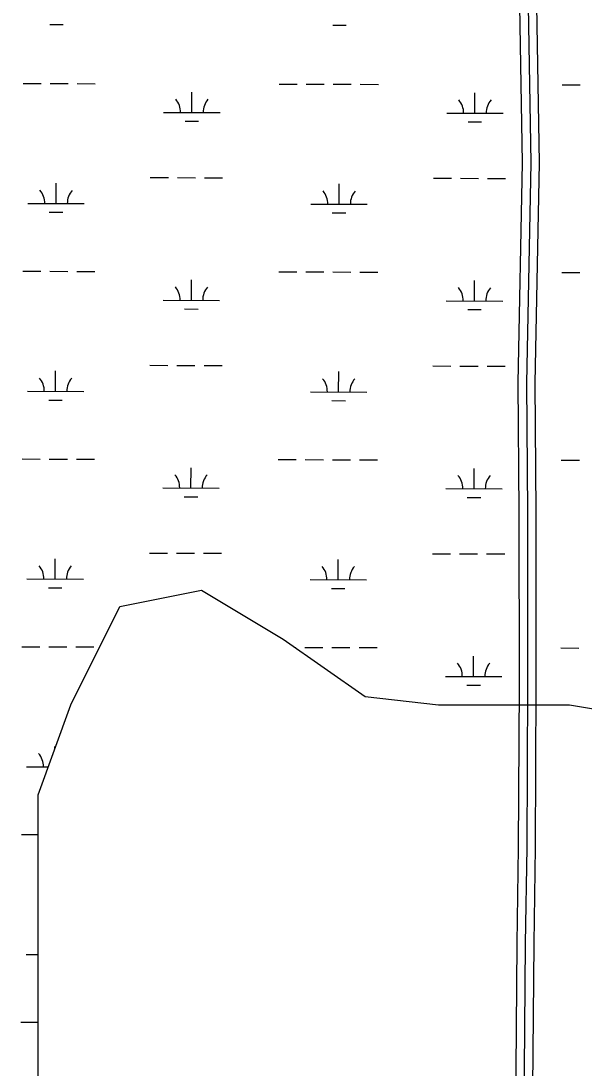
# Model space of a CAD drawing. Extents: x 3177385 to 3215275, y 903885 to 929304.
# Drawn here: x 3196230 to 3197228, y 922488 to 924344 of the extents above; entities that cross this region are included whole.
import ezdxf

# ---------------------------------------------------------------- set-up
doc = ezdxf.new("R2010")
doc.units = 0
doc.layers.add('V-ROAD-CNTR', color=7, linetype='Continuous')
doc.layers.add('V-WETL-SWMP', color=7, linetype='Continuous')

msp = doc.modelspace()

# ---------------------------------------------------------------- linework, layer by layer
at = {"layer": 'V-ROAD-CNTR'}
for points in [[(3197105.7727515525, 922261.6604488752), (3197109.584743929, 922709.1585538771), (3197112.162738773, 922879.3142135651), (3197113.4207362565, 923165.2826416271), (3197113.248736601, 923473.3200255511), (3197111.475740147, 923702.2795676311), (3197119.140724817, 924092.2217877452), (3197114.351734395, 924370.6532308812), (3197113.541736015, 925307.2833576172), (3197112.1597387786, 925722.3405275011)], [(3197125.312712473, 920752.5334671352), (3197133.1126968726, 920858.1982558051), (3197139.366684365, 920945.5750810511), (3197137.616687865, 921020.0639320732), (3197133.6206958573, 921107.1467579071), (3197123.8237154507, 921195.5805810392), (3197118.3777263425, 921331.0273101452), (3197117.153728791, 921404.6181629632), (3197126.3197104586, 921517.5329371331), (3197128.615705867, 921611.2737496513), (3197130.394702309, 921732.985506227), (3197130.7467016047, 921920.5591310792), (3197126.2707105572, 922082.0638080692), (3197135.7666915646, 922260.7364507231), (3197139.582683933, 922708.802554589), (3197142.162678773, 922879.0202141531), (3197143.4206762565, 923165.2246417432), (3197143.248676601, 923473.4440253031), (3197141.477680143, 923702.1015679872), (3197149.1466648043, 924092.185787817), (3197144.3516743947, 924370.9232303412), (3197143.541676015, 925307.3453574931), (3197142.1596787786, 925722.440527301)], [(3197120.769721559, 922261.1984497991), (3197124.5837139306, 922708.9805542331), (3197127.162708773, 922879.1672138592), (3197128.4207062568, 923165.253641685), (3197128.2487066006, 923473.3820254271), (3197126.476710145, 923702.1905678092), (3197134.143694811, 924092.2037877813), (3197129.351704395, 924370.7882306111), (3197128.541706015, 925307.3143575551), (3197127.159708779, 925722.3905274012)]]:
    msp.add_lwpolyline(points, dxfattribs=at)
at = {"layer": 'V-WETL-SWMP'}
for p, q in [((3196280.5917347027, 924337.4246477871), (3196304.591669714, 924337.368795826)), ((3196782.49837561, 924336.2566250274), (3196806.4983106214, 924336.2007730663)), ((3196233.504346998, 924232.8939448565), (3196265.5042603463, 924232.819475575)), ((3196281.504217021, 924232.782240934), (3196313.5041303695, 924232.7077716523)), ((3196329.504087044, 924232.6705370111), (3196361.5040003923, 924232.5960677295)), ((3196687.411117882, 924231.8376260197), (3196719.4110312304, 924231.763156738)), ((3196735.410987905, 924231.7259220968), (3196767.4109012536, 924231.6514528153)), ((3196783.4108579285, 924231.6142181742), (3196815.410771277, 924231.5397488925)), ((3196831.410727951, 924231.5025142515), (3196863.4106412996, 924231.4280449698)), ((3197189.3177587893, 924230.6696032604), (3197221.3176721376, 924230.5951339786)), ((3196532.7014514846, 924181.4555245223), (3196532.785229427, 924217.4554270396)), ((3197034.608092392, 924180.2875017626), (3197034.691870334, 924216.2874042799)), ((3196482.7015868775, 924181.571882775), (3196582.7013160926, 924181.3391662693)), ((3196520.665573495, 924166.0524922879), (3196544.6655085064, 924165.9966403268)), ((3196984.6082277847, 924180.4038600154), (3197084.607957, 924180.1711435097)), ((3197022.5722144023, 924164.8844695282), (3197046.5721494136, 924164.8286175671)), ((3196291.853423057, 924020.1535808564), (3196291.9372009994, 924056.1534833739)), ((3196459.0250209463, 924066.1946696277), (3196491.0249342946, 924066.1202003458)), ((3196507.0248909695, 924066.0829657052), (3196539.024804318, 924066.008496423)), ((3196555.0247609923, 924065.9712617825), (3196587.0246743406, 924065.8967925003)), ((3196793.7600639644, 924018.9855580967), (3196793.8438419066, 924054.9854606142)), ((3196960.9316618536, 924065.026646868), (3196992.931575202, 924064.9521775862)), ((3197008.931531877, 924064.9149429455), (3197040.931445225, 924064.8404736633)), ((3197056.9314018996, 924064.8032390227), (3197088.931315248, 924064.7287697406)), ((3196241.85355845, 924020.2699391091), (3196341.8532876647, 924020.0372226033)), ((3196743.7601993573, 924019.1019163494), (3196843.759928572, 924018.8691998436)), ((3196279.8175450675, 924004.7505486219), (3196303.817480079, 924004.6946966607)), ((3196781.724185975, 924003.5825258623), (3196805.724120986, 924003.5266739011)), ((3196232.7301573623, 923900.2198456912), (3196264.730070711, 923900.1453764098)), ((3196280.7300273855, 923900.1081417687), (3196312.729940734, 923900.033672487)), ((3196328.7298974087, 923899.996437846), (3196360.729810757, 923899.9219685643)), ((3196531.9272618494, 923848.7814253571), (3196532.0110397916, 923884.7813278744)), ((3196686.6369282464, 923899.1635268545), (3196718.636841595, 923899.0890575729)), ((3196734.63679827, 923899.0518229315), (3196766.6367116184, 923898.9773536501)), ((3196782.636668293, 923898.940119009), (3196814.636581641, 923898.8656497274)), ((3196830.636538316, 923898.8284150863), (3196862.6364516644, 923898.7539458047)), ((3197188.5435691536, 923897.9955040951), (3197220.5434825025, 923897.9210348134)), ((3197033.8339027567, 923847.6134025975), (3197033.917680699, 923883.6133051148)), ((3196481.9273972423, 923848.8977836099), (3196581.9271264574, 923848.6650671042)), ((3196983.8340381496, 923847.7297608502), (3197083.8337673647, 923847.4970443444)), ((3196519.89138386, 923833.3783931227), (3196543.891318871, 923833.3225411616)), ((3197021.798024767, 923832.210370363), (3197045.7979597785, 923832.1545184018)), ((3196291.0792334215, 923687.4794816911), (3196291.1630113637, 923723.4793842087)), ((3196458.2508313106, 923733.5205704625), (3196490.2507446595, 923733.4461011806)), ((3196506.2507013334, 923733.40886654), (3196538.250614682, 923733.3343972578)), ((3196554.2505713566, 923733.2971626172), (3196586.2504847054, 923733.222693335)), ((3196792.9858743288, 923686.3114589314), (3196793.069652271, 923722.3113614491)), ((3196960.157472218, 923732.3525477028), (3196992.1573855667, 923732.2780784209)), ((3197008.1573422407, 923732.2408437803), (3197040.1572555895, 923732.1663744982)), ((3197056.157212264, 923732.1291398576), (3197088.1571256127, 923732.0546705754)), ((3196241.0793688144, 923687.5958399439), (3196341.079098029, 923687.3631234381)), ((3196742.9860097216, 923686.4278171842), (3196842.9857389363, 923686.1951006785)), ((3196279.0433554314, 923672.0764494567), (3196303.0432904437, 923672.0205974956)), ((3196780.9499963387, 923670.908426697), (3196804.949931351, 923670.8525747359)), ((3196231.9559677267, 923567.545746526), (3196263.955881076, 923567.4712772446)), ((3196279.95583775, 923567.4340426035), (3196311.9557510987, 923567.3595733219)), ((3196327.955707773, 923567.3223386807), (3196359.955621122, 923567.2478693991)), ((3196531.153072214, 923516.107326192), (3196531.236850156, 923552.1072287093)), ((3196685.862738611, 923566.4894276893), (3196717.86265196, 923566.4149584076)), ((3196733.862608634, 923566.3777237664), (3196765.862521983, 923566.3032544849)), ((3196781.862478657, 923566.2660198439), (3196813.862392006, 923566.1915505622)), ((3196829.8623486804, 923566.1543159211), (3196861.862262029, 923566.0798466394)), ((3197033.0597131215, 923514.9393034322), (3197033.1434910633, 923550.9392059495)), ((3197187.7693795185, 923565.3214049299), (3197219.7692928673, 923565.2469356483)), ((3196481.1532076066, 923516.2236844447), (3196581.152936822, 923515.9909679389)), ((3196983.059848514, 923515.0556616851), (3197083.059577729, 923514.8229451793)), ((3196519.1171942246, 923500.7042939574), (3196543.117129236, 923500.6484419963)), ((3197021.023835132, 923499.5362711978), (3197045.0237701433, 923499.4804192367)), ((3196290.3050437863, 923354.8053825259), (3196290.3888217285, 923390.8052850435)), ((3196457.476641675, 923400.8464712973), (3196489.4765550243, 923400.7720020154)), ((3196505.476511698, 923400.7347673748), (3196537.476425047, 923400.6602980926)), ((3196553.4763817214, 923400.6230634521), (3196585.47629507, 923400.5485941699)), ((3196792.2116846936, 923353.6373597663), (3196792.295462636, 923389.6372622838)), ((3196959.3832825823, 923399.6784485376), (3196991.3831959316, 923399.6039792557)), ((3197007.3831526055, 923399.5667446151), (3197039.3830659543, 923399.4922753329)), ((3197055.3830226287, 923399.4550406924), (3197087.382935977, 923399.3805714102)), ((3196240.305179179, 923354.9217407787), (3196340.3049083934, 923354.689024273)), ((3196742.2118200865, 923353.753718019), (3196842.2115493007, 923353.5210015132)), ((3196278.269165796, 923339.4023502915), (3196302.2691008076, 923339.3464983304)), ((3196780.1758067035, 923338.2343275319), (3196804.175741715, 923338.1784755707)), ((3196231.1817780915, 923234.8716473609), (3196263.1816914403, 923234.7971780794)), ((3196279.181648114, 923234.7599434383), (3196311.1815614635, 923234.6854741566)), ((3196327.1815181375, 923234.6482395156), (3196359.1814314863, 923234.5737702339)), ((3196715.3231634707, 923233.7449673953), (3196717.0884623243, 923233.7408592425)), ((3196733.0884189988, 923233.7036246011), (3196765.0883323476, 923233.6291553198)), ((3196781.0882890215, 923233.5919206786), (3196813.088202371, 923233.5174513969)), ((3196829.0881590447, 923233.4802167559), (3196861.0880723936, 923233.4057474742)), ((3197032.285523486, 923182.265204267), (3197032.369301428, 923218.2651067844)), ((3197186.995189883, 923232.6473057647), (3197218.9951032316, 923232.572836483)), ((3196982.2856588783, 923182.3815625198), (3197082.2853880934, 923182.148846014)), ((3197020.249645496, 923166.8621720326), (3197044.249580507, 923166.8063200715)), ((3196289.605322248, 923054.1306877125), (3196289.6146320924, 923058.1311858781)), ((3196239.5309895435, 923022.2476416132), (3196277.985466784, 923022.1581514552)), ((3196230.4075884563, 922902.1975481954), (3196259.9290000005, 922902.1288468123)), ((3196238.7567999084, 922689.5735424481), (3196259.9290000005, 922689.5242711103)), ((3196229.633398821, 922569.5234490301), (3196259.9290000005, 922569.4529459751))]:
    msp.add_line(p, q, dxfattribs=at)
msp.add_lwpolyline([(3196259.9290000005, 922392.2479999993), (3196259.9290000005, 922972.4749999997), (3196317.9190000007, 923132.0369999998), (3196404.903000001, 923306.1049999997), (3196549.878000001, 923335.1169999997), (3196694.852000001, 923248.0829999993), (3196839.826000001, 923146.5429999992), (3196970.303000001, 923132.0369999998), (3197202.2630000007, 923132.0369999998), (3197376.2320000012, 923103.0259999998)], dxfattribs=at)
for centre, radius, start, end in [((3196477.4597699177, 924182.0588858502), 35.24628790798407, 359.0948430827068, 40.63850141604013), ((3196587.945342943, 924181.801766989), 35.246287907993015, 139.0948400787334, 180.63849841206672), ((3196979.366410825, 924180.8908630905), 35.24628790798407, 359.0948430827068, 40.63850141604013), ((3197089.8519838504, 924180.6337442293), 35.246287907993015, 139.0948400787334, 180.63849841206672), ((3196236.6117414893, 924020.7569421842), 35.24628790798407, 359.0948430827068, 40.63850141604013), ((3196347.097314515, 924020.4998233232), 35.246287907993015, 139.0948400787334, 180.63849841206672), ((3196738.5183823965, 924019.5889194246), 35.24628790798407, 359.0948430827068, 40.63850141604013), ((3196849.0039554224, 924019.3318005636), 35.246287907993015, 139.0948400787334, 180.63849841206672), ((3196476.6855802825, 923849.384786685), 35.24628790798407, 359.0948430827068, 40.63850141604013), ((3196587.1711533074, 923849.1276678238), 35.246287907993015, 139.0948400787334, 180.63849841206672), ((3196978.5922211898, 923848.2167639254), 35.24628790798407, 359.0948430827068, 40.63850141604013), ((3197089.0777942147, 923847.9596450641), 35.246287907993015, 139.0948400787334, 180.63849841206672), ((3196235.837551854, 923688.082843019), 35.24628790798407, 359.0948430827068, 40.63850141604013), ((3196346.3231248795, 923687.8257241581), 35.246287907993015, 139.0948400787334, 180.63849841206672), ((3196737.7441927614, 923686.9148202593), 35.24628790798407, 359.0948430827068, 40.63850141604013), ((3196848.229765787, 923686.6577013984), 35.246287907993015, 139.0948400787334, 180.63849841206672), ((3196475.911390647, 923516.7106875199), 35.24628790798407, 359.0948430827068, 40.63850141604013), ((3196586.3969636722, 923516.4535686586), 35.246287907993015, 139.0948400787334, 180.63849841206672), ((3196977.818031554, 923515.5426647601), 35.24628790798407, 359.0948430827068, 40.63850141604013), ((3197088.3036045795, 923515.285545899), 35.246287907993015, 139.0948400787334, 180.63849841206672), ((3196235.0633622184, 923355.4087438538), 35.24628790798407, 359.0948430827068, 40.63850141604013), ((3196345.5489352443, 923355.1516249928), 35.246287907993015, 139.0948400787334, 180.63849841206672), ((3196736.9700031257, 923354.2407210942), 35.24628790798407, 359.0948430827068, 40.63850141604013), ((3196847.4555761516, 923353.9836022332), 35.246287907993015, 139.0948400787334, 180.63849841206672), ((3196977.0438419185, 923182.8685655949), 35.24628790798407, 359.0948430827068, 40.63850141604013), ((3197087.529414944, 923182.6114467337), 35.246287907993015, 139.0948400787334, 180.63849841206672), ((3196234.2891725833, 923022.7346446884), 35.24628790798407, 359.0948430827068, 40.63850141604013)]:
    msp.add_arc(centre, radius, start, end, dxfattribs=at)

doc.saveas('drawing.dxf')
